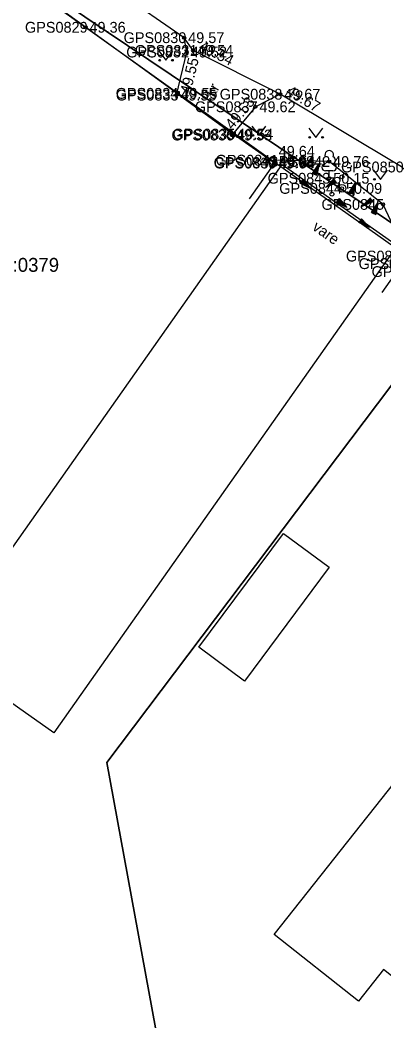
# Model space of a CAD drawing. Extents: x 551623 to 559850, y 6561220 to 6567135.
# Drawn here: x 555313.8 to 555337.4, y 6565464.3 to 6565529.1 of the extents above; entities that cross this region are included whole.
import ezdxf

# ---------------------------------------------------------------- set-up
doc = ezdxf.new("R2010")
doc.units = 0
for name, color, linetype in [('AED', 7, 'Continuous'), ('HALJASTUS', 7, 'Continuous'), ('HOONE', 7, 'Continuous'), ('Hoone Elu- või ühiskondlik hoone', 7, 'Continuous'), ('Hoone Kõrval- või tootmishoone', 7, 'Continuous'), ('Hoone Vare', 7, 'Continuous'), ('KORGUS-EH2000', 7, 'Continuous'), ('MOOTKORG-EH2000', 7, 'Continuous'), ('MOOTMPUNKT', 7, 'Continuous'), ('MOOTNR', 7, 'Continuous'), ('MOOTPIIR', 7, 'Continuous'), ('PIIR', 7, 'Continuous'), ('PUU', 7, 'Continuous'), ('RELJEEF', 7, 'Continuous'), ('TEE', 7, 'Continuous')]:
    doc.layers.add(name, color=color, linetype=linetype)

msp = doc.modelspace()

# ---------------------------------------------------------------- linework, layer by layer
at = {"layer": 'AED'}
for p, q in [((555323.878, 6565524.515), (555323.878, 6565524.265)), ((555323.878, 6565524.515), (555324.128, 6565524.515)), ((555323.878, 6565524.265), (555324.128, 6565524.265)), ((555324.003, 6565524.39), (555327.619, 6565521.751)), ((555324.128, 6565524.515), (555324.128, 6565524.265)), ((555327.494, 6565521.876), (555327.494, 6565521.626)), ((555327.494, 6565521.876), (555327.744, 6565521.876)), ((555327.494, 6565521.626), (555327.744, 6565521.626)), ((555330.309, 6565519.858), (555327.619, 6565521.751)), ((555327.744, 6565521.876), (555327.744, 6565521.626))]:
    msp.add_line(p, q, dxfattribs=at)
msp.add_lwpolyline([(555324.003, 6565524.39), (555318.054, 6565528.671), (555308.195, 6565535.788)], dxfattribs=at)
at = {"layer": 'HALJASTUS'}
for p, q in [((555322.798, 6565527.146), (555323.262, 6565526.539)), ((555323.262, 6565526.539), (555323.707, 6565527.146)), ((555328.838, 6565522.273), (555329.302, 6565521.666)), ((555329.302, 6565521.666), (555329.747, 6565522.273)), ((555332.519, 6565522.146), (555332.983, 6565521.539)), ((555332.983, 6565521.539), (555333.428, 6565522.146)), ((555336.713, 6565519.424), (555337.177, 6565518.818)), ((555337.177, 6565518.818), (555337.622, 6565519.424))]:
    msp.add_line(p, q, dxfattribs=at)
for centre in [(555322.861, 6565526.539), (555323.69, 6565526.539), (555328.9, 6565521.666), (555329.729, 6565521.666), (555332.582, 6565521.539), (555333.411, 6565521.539), (555336.776, 6565518.818)]:
    msp.add_circle(centre, 0.055, dxfattribs=at)
at = {"layer": 'HOONE'}
msp.add_lwpolyline([(555328.683, 6565517.559), (555330.348, 6565519.912), (555338.917, 6565513.849), (555337.251, 6565511.495)], dxfattribs=at)
at = {"layer": 'Hoone Elu- või ühiskondlik hoone'}
msp.add_lwpolyline([(555338.089, 6565479.774), (555352.297, 6565468.515), (555346.101, 6565460.697), (555337.357, 6565467.627), (555335.731, 6565465.576), (555330.268, 6565469.906)], close=True, dxfattribs=at)
at = {"layer": 'Hoone Kõrval- või tootmishoone'}
msp.add_lwpolyline([(555333.838, 6565493.689), (555328.361, 6565486.319), (555325.408, 6565488.514), (555330.885, 6565495.883)], close=True, dxfattribs=at)
at = {"layer": 'Hoone Vare'}
msp.add_lwpolyline([(555316.008, 6565482.956), (555308.549, 6565488.207), (555330.789, 6565519.787), (555338.249, 6565514.537)], close=True, dxfattribs=at)
at = {"layer": 'KORGUS-EH2000'}
for centre in [(555318.054, 6565528.671), (555325.029, 6565527.171), (555323.943, 6565524.277), (555330.669, 6565524.333), (555327.542, 6565521.69), (555330.337, 6565520.057)]:
    msp.add_circle(centre, 0.1, dxfattribs=at)
at = {"layer": 'MOOTMPUNKT'}
for centre in [(555318.054, 6565528.671), (555324.447, 6565527.997), (555324.617, 6565527.067), (555325.029, 6565527.171), (555323.943, 6565524.277), (555324.003, 6565524.39), (555330.669, 6565524.333), (555329.063, 6565523.521), (555327.542, 6565521.69), (555327.619, 6565521.751), (555330.285, 6565519.875), (555330.337, 6565520.057), (555330.348, 6565519.912), (555333.839, 6565519.972), (555333.845, 6565518.89), (555334.67, 6565518.234), (555337.332, 6565517.196)]:
    msp.add_circle(centre, 0.1, dxfattribs=at)
at = {"layer": 'MOOTPIIR'}
msp.add_lwpolyline([(555308.145, 6565535.689), (555318.054, 6565528.671), (555330.348, 6565519.912), (555338.917, 6565513.849), (555343.606, 6565507.989), (555343.396, 6565504.481), (555344.278, 6565498.871), (555347.549, 6565485.98), (555349.833, 6565472.665), (555351.862, 6565468.498), (555351.364, 6565466.022), (555364.788, 6565450.448), (555366.463, 6565449.495), (555372.25, 6565447.625), (555390.067, 6565444.356), (555415.239, 6565438.401), (555428.65, 6565435.15), (555427.952, 6565432.688), (555420.104, 6565396.88), (555415.382, 6565376.075), (555413.205, 6565364.686), (555411.398, 6565356.944)], dxfattribs=at)
at = {"layer": 'PIIR'}
msp.add_lwpolyline([(555524.79, 6565820.16), (555464.46, 6565652.92), (555447.97, 6565611.96), (555353.12, 6565523.87), (555343.14, 6565512.46), (555302.6, 6565539.71), (555242.37, 6565583.94), (555179.42, 6565586.32), (555138.98, 6565580.6), (555121.18, 6565602.26), (555116.17, 6565610.5), (555109.96, 6565624.83), (555093.56, 6565628.47), (555079.04, 6565618.4), (555074.13, 6565607.82), (555075.34, 6565593.24), (555091.74, 6565551.94), (555171.91, 6565394.64), (555191.35, 6565341.19)], dxfattribs=at)
for points in [[(555153.01, 6565448.47), (555161.15, 6565451.45), (555173.66, 6565456.03), (555207.29, 6565506.14), (555287.77, 6565518.56), (555302.6, 6565539.71), (555343.14, 6565512.46), (555319.44, 6565481.04), (555323.07, 6565461.26), (555312.9, 6565433.84), (555316.84, 6565372.52), (555318.72, 6565342.57), (555320.51, 6565314.61), (555303.13, 6565302.54), (555208.78, 6565303.3), (555205.15, 6565297.11), (555200.72, 6565310.3), (555206.9, 6565339.44), (555221.23, 6565376.06), (555216.83, 6565392.35), (555207.22, 6565406.57)], [(555319.44, 6565481.04), (555343.14, 6565512.46), (555351.96, 6565468.55), (555367.06, 6565449.68), (555367.76, 6565374.28), (555361.76, 6565374.07), (555316.84, 6565372.52), (555312.9, 6565433.84), (555323.07, 6565461.26)]]:
    msp.add_lwpolyline(points, close=True, dxfattribs=at)
at = {"layer": 'PUU'}
for p, q in [((555334.085, 6565519.365), (555333.605, 6565519.365)), ((555333.845, 6565518.89), (555333.845, 6565519.365)), ((555334.225, 6565518.89), (555333.845, 6565518.89))]:
    msp.add_line(p, q, dxfattribs=at)
for centre, radius in [((555334.67, 6565518.984), 0.125), ((555334.67, 6565518.234), 0.25), ((555334.02, 6565517.859), 0.125), ((555335.32, 6565517.859), 0.125)]:
    msp.add_circle(centre, radius, dxfattribs=at)
for centre, radius, start, end in [((555333.675, 6565520.062), 0.233, 109.02174, 253.14154), ((555333.845, 6565520.41), 0.277, 332.5799, 207.4201), ((555334.015, 6565520.062), 0.233, 286.85082, 70.98591), ((555333.607, 6565519.602), 0.238, 90.0016, 269.3953), ((555334.082, 6565519.602), 0.238, 270.6047, 89.9984)]:
    msp.add_arc(centre, radius, start, end, dxfattribs=at)
at = {"layer": 'RELJEEF'}
for p, q in [((555332.769, 6565519.206), (555333.189, 6565519.846)), ((555332.969, 6565519.506), (555333.139, 6565519.581)), ((555333.019, 6565519.581), (555333.149, 6565519.641)), ((555333.189, 6565519.846), (555333.049, 6565519.091)), ((555333.064, 6565519.656), (555333.164, 6565519.696)), ((555333.114, 6565519.731), (555333.174, 6565519.756)), ((555333.164, 6565519.806), (555333.184, 6565519.816)), ((555332.769, 6565519.206), (555333.094, 6565519.346)), ((555332.769, 6565519.206), (555333.049, 6565519.091)), ((555332.769, 6565519.206), (555332.769, 6565519.206)), ((555332.819, 6565519.281), (555333.104, 6565519.401)), ((555332.834, 6565519.181), (555333.084, 6565519.286)), ((555332.869, 6565519.356), (555333.119, 6565519.461)), ((555332.899, 6565519.151), (555333.074, 6565519.226)), ((555332.919, 6565519.431), (555333.044, 6565519.486)), ((555332.969, 6565519.126), (555333.064, 6565519.166)), ((555333.034, 6565519.101), (555333.049, 6565519.106)), ((555333.044, 6565519.486), (555333.129, 6565519.521)), ((555332.127, 6565518.805), (555331.942, 6565518.565)), ((555332.632, 6565518.235), (555331.942, 6565518.565)), ((555331.952, 6565518.58), (555331.957, 6565518.56)), ((555331.997, 6565518.635), (555332.012, 6565518.535)), ((555332.042, 6565518.695), (555332.067, 6565518.51)), ((555332.082, 6565518.75), (555332.117, 6565518.48)), ((555332.127, 6565518.805), (555332.632, 6565518.235)), ((555332.127, 6565518.805), (555332.172, 6565518.455)), ((555332.127, 6565518.805), (555332.127, 6565518.805)), ((555332.187, 6565518.74), (555332.227, 6565518.43)), ((555332.247, 6565518.67), (555332.282, 6565518.405)), ((555332.307, 6565518.605), (555332.322, 6565518.465)), ((555332.322, 6565518.465), (555332.337, 6565518.375)), ((555332.362, 6565518.535), (555332.392, 6565518.35)), ((555332.422, 6565518.47), (555332.442, 6565518.325)), ((555332.482, 6565518.4), (555332.497, 6565518.3)), ((555332.542, 6565518.335), (555332.552, 6565518.27)), ((555332.602, 6565518.265), (555332.607, 6565518.245)), ((555333.607, 6565518.3), (555334.147, 6565518.845)), ((555334.317, 6565518.595), (555333.607, 6565518.3)), ((555333.647, 6565518.315), (555333.632, 6565518.32)), ((555333.732, 6565518.35), (555333.672, 6565518.365)), ((555333.817, 6565518.385), (555333.712, 6565518.405)), ((555333.897, 6565518.42), (555333.757, 6565518.45)), ((555333.982, 6565518.455), (555333.797, 6565518.49)), ((555333.932, 6565518.515), (555333.842, 6565518.535)), ((555334.147, 6565518.525), (555333.882, 6565518.575)), ((555334.232, 6565518.56), (555333.927, 6565518.62)), ((555334.067, 6565518.49), (555333.932, 6565518.515)), ((555334.317, 6565518.595), (555333.967, 6565518.66)), ((555334.277, 6565518.65), (555334.012, 6565518.705)), ((555334.237, 6565518.71), (555334.052, 6565518.745)), ((555334.197, 6565518.77), (555334.097, 6565518.79)), ((555334.157, 6565518.83), (555334.137, 6565518.83)), ((555334.317, 6565518.595), (555334.147, 6565518.845)), ((555334.317, 6565518.595), (555334.317, 6565518.595)), ((555335.127, 6565517.97), (555335.547, 6565518.61)), ((555335.327, 6565518.27), (555335.497, 6565518.345)), ((555335.377, 6565518.345), (555335.507, 6565518.405)), ((555335.402, 6565518.25), (555335.487, 6565518.285)), ((555335.547, 6565518.61), (555335.407, 6565517.855)), ((555335.422, 6565518.42), (555335.522, 6565518.46)), ((555335.472, 6565518.495), (555335.532, 6565518.52)), ((555335.522, 6565518.57), (555335.542, 6565518.58)), ((555335.127, 6565517.97), (555335.452, 6565518.11)), ((555335.127, 6565517.97), (555335.407, 6565517.855)), ((555335.127, 6565517.97), (555335.127, 6565517.97)), ((555335.177, 6565518.045), (555335.462, 6565518.165)), ((555335.192, 6565517.945), (555335.442, 6565518.05)), ((555335.227, 6565518.12), (555335.477, 6565518.225)), ((555335.257, 6565517.915), (555335.432, 6565517.99)), ((555335.277, 6565518.195), (555335.402, 6565518.25)), ((555335.327, 6565517.89), (555335.422, 6565517.93)), ((555335.392, 6565517.865), (555335.407, 6565517.87)), ((555334.486, 6565517.569), (555334.301, 6565517.329)), ((555334.991, 6565516.999), (555334.301, 6565517.329)), ((555334.311, 6565517.344), (555334.316, 6565517.324)), ((555334.356, 6565517.399), (555334.371, 6565517.299)), ((555334.401, 6565517.459), (555334.426, 6565517.274)), ((555334.441, 6565517.514), (555334.476, 6565517.244)), ((555334.486, 6565517.569), (555334.991, 6565516.999)), ((555334.486, 6565517.569), (555334.531, 6565517.219)), ((555334.486, 6565517.569), (555334.486, 6565517.569)), ((555334.546, 6565517.504), (555334.586, 6565517.194)), ((555334.606, 6565517.434), (555334.641, 6565517.169)), ((555334.666, 6565517.369), (555334.681, 6565517.229)), ((555334.681, 6565517.229), (555334.696, 6565517.139)), ((555334.721, 6565517.299), (555334.751, 6565517.114)), ((555334.781, 6565517.234), (555334.801, 6565517.089)), ((555334.841, 6565517.164), (555334.856, 6565517.064)), ((555334.901, 6565517.099), (555334.911, 6565517.034)), ((555334.961, 6565517.029), (555334.966, 6565517.009)), ((555335.965, 6565517.064), (555336.505, 6565517.609)), ((555336.675, 6565517.359), (555335.965, 6565517.064)), ((555336.005, 6565517.079), (555335.99, 6565517.084)), ((555336.09, 6565517.114), (555336.03, 6565517.129)), ((555336.175, 6565517.149), (555336.07, 6565517.169)), ((555336.255, 6565517.184), (555336.115, 6565517.214)), ((555336.34, 6565517.219), (555336.155, 6565517.254)), ((555336.29, 6565517.279), (555336.2, 6565517.299)), ((555336.505, 6565517.289), (555336.24, 6565517.339)), ((555336.59, 6565517.324), (555336.285, 6565517.384)), ((555336.425, 6565517.254), (555336.29, 6565517.279)), ((555336.675, 6565517.359), (555336.325, 6565517.424)), ((555336.635, 6565517.414), (555336.37, 6565517.469)), ((555336.595, 6565517.474), (555336.41, 6565517.509)), ((555336.555, 6565517.534), (555336.455, 6565517.554)), ((555336.515, 6565517.594), (555336.495, 6565517.594)), ((555336.675, 6565517.359), (555336.505, 6565517.609)), ((555336.584, 6565516.665), (555337.004, 6565517.305)), ((555336.675, 6565517.359), (555336.675, 6565517.359)), ((555336.784, 6565516.965), (555336.954, 6565517.04)), ((555336.834, 6565517.04), (555336.964, 6565517.1)), ((555336.859, 6565516.945), (555336.944, 6565516.98)), ((555337.004, 6565517.305), (555336.864, 6565516.55)), ((555336.879, 6565517.115), (555336.979, 6565517.155)), ((555336.929, 6565517.19), (555336.989, 6565517.215)), ((555336.979, 6565517.265), (555336.999, 6565517.275)), ((555336.584, 6565516.665), (555336.909, 6565516.805)), ((555336.584, 6565516.665), (555336.864, 6565516.55)), ((555336.584, 6565516.665), (555336.584, 6565516.665)), ((555336.634, 6565516.74), (555336.919, 6565516.86)), ((555336.649, 6565516.64), (555336.899, 6565516.745)), ((555336.684, 6565516.815), (555336.934, 6565516.92)), ((555336.714, 6565516.61), (555336.889, 6565516.685)), ((555336.734, 6565516.89), (555336.859, 6565516.945)), ((555336.784, 6565516.585), (555336.879, 6565516.625)), ((555336.849, 6565516.56), (555336.864, 6565516.565)), ((555335.942, 6565516.264), (555335.757, 6565516.024)), ((555336.447, 6565515.694), (555335.757, 6565516.024)), ((555335.767, 6565516.039), (555335.772, 6565516.019)), ((555335.812, 6565516.094), (555335.827, 6565515.994)), ((555335.857, 6565516.154), (555335.882, 6565515.969)), ((555335.897, 6565516.209), (555335.932, 6565515.939)), ((555335.942, 6565516.264), (555336.447, 6565515.694)), ((555335.942, 6565516.264), (555335.987, 6565515.914)), ((555335.942, 6565516.264), (555335.942, 6565516.264)), ((555336.002, 6565516.199), (555336.042, 6565515.889)), ((555336.062, 6565516.129), (555336.097, 6565515.864)), ((555336.122, 6565516.064), (555336.137, 6565515.924)), ((555336.137, 6565515.924), (555336.152, 6565515.834)), ((555336.177, 6565515.994), (555336.207, 6565515.809)), ((555336.237, 6565515.929), (555336.257, 6565515.784)), ((555336.297, 6565515.859), (555336.312, 6565515.759)), ((555336.357, 6565515.794), (555336.367, 6565515.729)), ((555336.417, 6565515.724), (555336.422, 6565515.704))]:
    msp.add_line(p, q, dxfattribs=at)
msp.add_lwpolyline([(555338.917, 6565513.849), (555337.332, 6565517.196), (555333.839, 6565519.972), (555330.337, 6565520.057), (555330.348, 6565519.912)], dxfattribs=at)
at = {"layer": 'TEE'}
for points in [[(555392.904, 6565448.521), (555377.792, 6565450.52), (555372.547, 6565451.424), (555369.187, 6565452.37), (555366.443, 6565453.255), (555364.23, 6565454.662), (555361.13, 6565458.083), (555357.411, 6565463.749), (555354.693, 6565470.258), (555353.748, 6565473.64), (555352.733, 6565478.362), (555351.267, 6565487.961), (555349.516, 6565498.784), (555347.141, 6565508.358), (555345.332, 6565511.802), (555341.773, 6565516.752), (555338.53, 6565519.62), (555330.669, 6565524.333), (555325.029, 6565527.171), (555324.447, 6565527.997), (555320.204, 6565530.941)], [(555323.943, 6565524.277), (555324.617, 6565527.067), (555324.447, 6565527.997)], [(555330.669, 6565524.333), (555329.063, 6565523.521), (555327.542, 6565521.69)]]:
    msp.add_lwpolyline(points, dxfattribs=at)

# ---------------------------------------------------------------- texts
at = {"layer": 'HOONE'}
msp.add_text('vare', height=0.7, rotation=324.71276, dxfattribs=at).set_placement((555332.696, 6565515.596))
at = {"layer": 'KORGUS-EH2000'}
for s, p in [(' 49.36', (555318.054, 6565528.32)), (' 49.64', (555330.312, 6565520.286))]:
    msp.add_text(s, height=0.7, dxfattribs=at).set_placement(p)
for s, rotation, p in [(' 49.54', 333.28358, (555325.107, 6565527.328)), (' 49.55', 76.4208, (555324.794, 6565524.072)), (' 49.67', 329.06187, (555330.759, 6565524.483)), (' 49.53', 50.27395, (555327.408, 6565521.802))]:
    msp.add_text(s, height=0.7, rotation=rotation, dxfattribs=at).set_placement(p)
at = {"layer": 'MOOTKORG-EH2000'}
for s, p in [(' 49.36', (555318.054, 6565528.32)), (' 49.57', (555324.447, 6565527.647)), (' 49.52', (555324.617, 6565526.717)), (' 49.54', (555325.029, 6565526.821)), (' 49.55', (555324.003, 6565524.04)), (' 49.55', (555323.943, 6565523.927)), (' 49.67', (555330.669, 6565523.983)), (' 49.62', (555329.063, 6565523.171)), (' 49.53', (555327.542, 6565521.34)), (' 49.54', (555327.619, 6565521.401)), (' 49.64', (555330.285, 6565519.525)), (' 49.64', (555330.337, 6565519.707)), (' 49.64', (555330.348, 6565519.562)), (' 49.76', (555333.839, 6565519.622)), (' 50.15', (555333.845, 6565518.54)), (' 50.09', (555334.67, 6565517.884))]:
    msp.add_text(s, height=0.7, dxfattribs=at).set_placement(p)
at = {"layer": 'MOOTNR'}
for s, p in [('GPS0829 ', (555314.135, 6565528.32)), ('GPS0830 ', (555320.527, 6565527.647)), ('GPS0832 ', (555320.697, 6565526.717)), ('GPS0831 ', (555321.249, 6565526.821)), ('GPS0834 ', (555320.013, 6565524.04)), ('GPS0833 ', (555320.024, 6565523.927)), ('GPS0838 ', (555326.749, 6565523.983)), ('GPS0837 ', (555325.144, 6565523.171)), ('GPS0836 ', (555323.622, 6565521.34)), ('GPS0835 ', (555323.7, 6565521.401)), ('GPS0840 ', (555326.358, 6565519.562)), ('GPS0839 ', (555326.365, 6565519.525)), ('GPS0841 ', (555326.487, 6565519.707)), ('GPS0842 ', (555329.849, 6565519.622)), ('GPS0850 ', (555334.611, 6565519.27)), ('GPS0843 ', (555329.855, 6565518.54)), ('GPS0844 ', (555330.61, 6565517.884)), ('GPS0845 ', (555333.343, 6565516.846)), ('GPS0846 ', (555334.927, 6565513.499)), ('GPS0848 ', (555335.75, 6565513.008)), ('GPS0847 ', (555336.59, 6565512.492))]:
    msp.add_text(s, height=0.7, dxfattribs=at).set_placement(p)
at = {"layer": 'PIIR'}
msp.add_text('33701:001:0379', height=0.9, dxfattribs=at).set_placement((555307.645, 6565512.829))
at = {"layer": 'TEE'}
msp.add_text('kr', height=0.7, rotation=60.76417, dxfattribs=at).set_placement((555326.391, 6565524.106))

doc.saveas('drawing.dxf')
